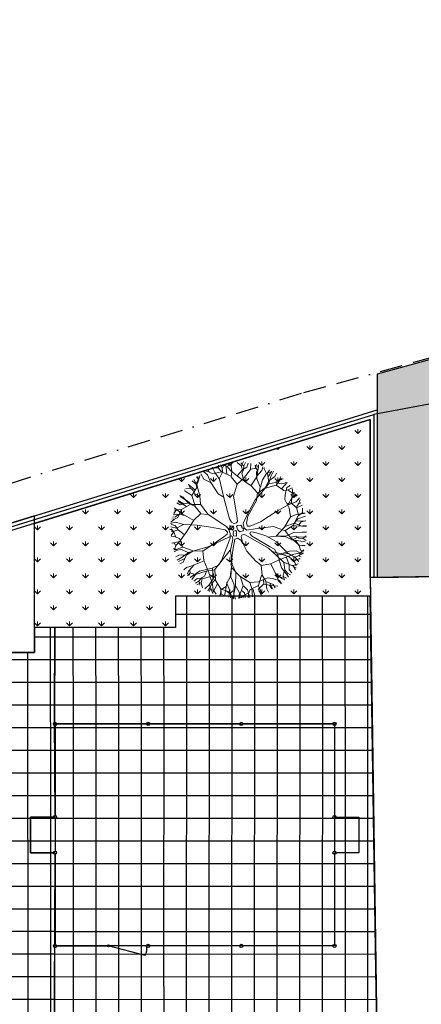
# Model space of a CAD drawing. Extents: x 147111805 to 147230536, y 410950310 to 411028142.
# Tile 259 of 260: x 147180066 to 147191319, y 410992818 to 411020410. Entities that reach past the tile are written whole.
import ezdxf

# ---------------------------------------------------------------- set-up
doc = ezdxf.new("R2010")
doc.units = 0
doc.header["$LTSCALE"] = 100
doc.linetypes.add('BORDER', pattern=[44.45, 12.7, -6.35, 12.7, -6.35, 0, -6.35])
doc.layers.add('T--A9041--_VERHARDINGEN_Sportveld', color=52, linetype='Continuous', transparency=0.3)
doc.layers.add('T--A9041--_VERHARDINGEN_Tegels', color=9, linetype='Continuous', transparency=0.3)
doc.layers.add('T--A9042--_BEPLANTINGEN', color=81, linetype='Continuous', lineweight=0)
doc.layers.add('T--L9042--_BEPLANTINGEN_Bomen', color=82, linetype='Continuous', lineweight=0)
for name, color, linetype in [('T--L$1----_PERCEELSGRENS', 6, 'BORDER'), ('T--L9020--_GEBOUW_Contour', 1, 'Continuous'), ('T--L9032--_HEKWERK_050', 4, 'FENCELINE1'), ('T--L9033--_AFSCHEIDINGEN_Muur', 7, 'Continuous'), ('T--L9041--_VERHARDINGEN', 9, 'Continuous'), ('T--L9042--_BEPLANTINGEN', 3, 'Continuous')]:
    doc.layers.add(name, color=color, linetype=linetype)
doc.linetypes.add('FENCELINE1', pattern='A,6.35,-2.54,[133,ltypeshp.shx,S=2.54,R=0,X=-2.54,Y=0],-2.54,25.4', length=36.83)

# ---------------------------------------------------------------- blocks, each defined once
blk = doc.blocks.new('boom13')
at = {"layer": 'T--L9042--_BEPLANTINGEN_Bomen'}
for p, q in [((-606, 955), (-1011, 1186)), ((-449, 798), (-606, 955)), ((137, 948), (50, 672)), ((-204, 179), (-722, 696)), ((-679, 738), (-388, 450)), ((-370, 711), (-449, 798)), ((-213, 484), (-370, 711)), ((50, 672), (6, 360)), ((299, 369), (659, 718)), ((-388, 450), (-261, 327)), ((-261, 327), (-187, 297)), ((-156, 367), (-213, 484)), ((-187, 297), (-156, 327)), ((-156, 327), (-156, 367)), ((6, 360), (32, 289)), ((32, 289), (121, 280)), ((121, 280), (299, 369)), ((-966, 249), (-645, 88)), ((-645, 88), (-379, 36)), ((-379, 36), (-204, 40)), ((-170, 127), (-204, 179)), ((-204, 40), (-170, 70)), ((-170, 70), (-170, 127)), ((228, 49), (201, 13)), ((201, 13), (201, -58)), ((388, 76), (228, 49)), ((950, 127), (388, 76)), ((201, -58), (255, -111)), ((255, -111), (362, -147)), ((362, -147), (935, -144))]:
    blk.add_line(p, q, dxfattribs=at)
for points in [[(-285, 1532), (-63, 1735), (-14, 1860), (-45, 1939)], [(-702, 1481), (-858, 1537), (-925, 1692)], [(-169, 984), (-173, 989), (-374, 1274), (-593, 1370), (-859, 1546), (-920, 1704)], [(-814, 1737), (-669, 1392), (-536, 1248), (-447, 981), (-524, 1248), (-480, 1481), (-536, 1726), (-569, 1837)], [(-585, 1378), (-599, 1520), (-669, 1591), (-715, 1702), (-785, 1773)], [(-708, 1694), (-659, 1803)], [(-669, 1381), (-636, 1592), (-702, 1793)], [(-413, 759), (-447, 992), (-269, 1281), (-35, 1515), (-13, 1692), (-46, 1926)], [(-257, 1303), (-235, 1570), (-369, 1759), (-402, 1881)], [(-366, 1282), (-285, 1517), (-346, 1659), (-369, 1793), (-399, 1887)], [(-313, 1681), (-246, 1770), (-257, 1904)], [(-189, 1626), (-250, 1894)], [(-224, 1581), (-146, 1704), (-124, 1926)], [(-55, 1742), (181, 1756), (261, 1834), (270, 1904)], [(-35, 1515), (210, 1548), (477, 1492), (599, 1537), (788, 1637), (821, 1737)], [(-22, 1868), (112, 1906)], [(137, 948), (215, 1182), (313, 1542), (331, 1778), (411, 1903)], [(354, 1515), (343, 1637), (165, 1748), (199, 1926)], [(269, 1841), (364, 1903)], [(321, 1550), (472, 1698), (497, 1863)], [(343, 1648), (488, 1704), (532, 1826)], [(499, 1715), (710, 1781)], [(590, 1752), (544, 1831)], [(707, 1648), (598, 1744), (607, 1815)], [(929, 1057), (924, 1363), (729, 1530), (715, 1656), (740, 1774)], [(800, 1490), (920, 1686)], [(-969, 892), (-1014, 1192), (-1158, 1337), (-1303, 1415)], [(-1254, 1296), (-1229, 1464), (-1251, 1463)], [(-1095, 1504), (-1160, 1475), (-1194, 1518)], [(-966, 249), (-1136, 377), (-1160, 636), (-1100, 999), (-1069, 1336), (-1084, 1501), (-1026, 1635)], [(-1158, 1348), (-1114, 1592)], [(-838, 771), (-961, 988), (-951, 1244), (-993, 1420), (-1088, 1527), (-1114, 1604)], [(-874, 1546), (-1008, 1540), (-1062, 1627)], [(685, 691), (848, 929), (1012, 1163), (1200, 1286), (1325, 1397)], [(848, 806), (945, 1056), (1095, 1189), (1176, 1392), (1248, 1462)], [(988, 1381), (922, 1526), (922, 1604), (933, 1648)], [(932, 1371), (1068, 1535), (1076, 1574)], [(1020, 1171), (1001, 1377), (1055, 1484), (1130, 1550)], [(1040, 1500), (1046, 1595)], [(-1330, 1129), (-1455, 1092), (-1557, 1142)], [(-1383, 1234), (-1502, 1265)], [(-722, 696), (-968, 847), (-1210, 999), (-1342, 1181), (-1459, 1300)], [(-972, 987), (-1092, 1170), (-1254, 1296), (-1400, 1311)], [(-1104, 1115), (-1320, 1126), (-1373, 1231), (-1358, 1377)], [(988, 926), (1177, 1037), (1311, 1192), (1333, 1337)], [(1119, 1196), (1316, 1218), (1395, 1296)], [(1214, 1211), (1341, 1351)], [(1305, 896), (1432, 1083), (1519, 1137)], [(1311, 1192), (1478, 1159), (1478, 1181)], [(-1157, 647), (-1453, 701), (-1638, 830), (-1700, 903)], [(-1427, 965), (-1568, 891), (-1646, 887), (-1690, 896)], [(-1598, 808), (-1608, 902), (-1661, 962)], [(-1548, 1010), (-1643, 1011)], [(-679, 738), (-791, 848), (-980, 892), (-1347, 903), (-1637, 1026)], [(-1218, 1007), (-1423, 978), (-1532, 1026), (-1602, 1097)], [(-169, 984), (-101, 476), (-74, 236), (-3, 182), (130, 191), (264, 289), (685, 691)], [(766, 803), (988, 914), (1244, 892), (1422, 926), (1533, 1014), (1611, 1037)], [(945, 124), (950, 127), (1245, 314), (1352, 529), (1541, 785), (1701, 838)], [(1098, 677), (1297, 903), (1502, 996), (1597, 1011)], [(1463, 973), (1549, 932), (1627, 947)], [(1542, 801), (1542, 935), (1631, 984)], [(-1613, 398), (-1733, 556), (-1840, 584)], [(-1736, 459), (-1813, 667)], [(-1509, -64), (-1555, 179), (-1512, 448), (-1563, 568), (-1672, 752), (-1774, 780)], [(-1451, 712), (-1677, 725), (-1768, 772)], [(659, 718), (855, 798), (1090, 685), (1371, 447), (1644, 247), (1792, 175), (1878, 56)], [(1360, 520), (1502, 527), (1577, 594), (1689, 634), (1764, 701)], [(1472, 391), (1592, 570), (1710, 561), (1827, 474)], [(1600, 578), (1633, 704), (1728, 766)], [(1681, 627), (1788, 573)], [(1718, 569), (1805, 655)], [(-1529, 325), (-1650, 308), (-1752, 124), (-1932, 149)], [(-1395, 307), (-1656, 145), (-1699, -108), (-1799, -185), (-1913, -224)], [(-1138, 366), (-1403, 320), (-1594, 382), (-1810, 346), (-1907, 371)], [(-1674, 471), (-1860, 508)], [(-1661, 307), (-1724, 449), (-1848, 487)], [(1252, 306), (1483, 213), (1628, 268), (1763, 283), (1859, 309)], [(-1667, 148), (-1877, 180), (-1915, 167)], [(-879, -432), (-510, -289), (-226, -147), (-217, -67), (-297, 5), (-404, 31)], [(0, 162), (-62, 137), (-62, 37), (0, 0), (100, -12), (125, 25), (112, 112), (75, 137), (37, 125), (0, 150)], [(1499, 212), (1690, -20), (1812, -74), (1893, -48)], [(1521, -126), (1674, 12), (1792, 33), (1890, 12)], [(1587, 113), (1858, 159)], [(1797, 55), (1876, 106)], [(1800, 183), (1809, 254), (1864, 261)], [(-1701, -27), (-1930, -25)], [(-879, -432), (-967, -449), (-1264, -286), (-1509, -64), (-1688, -51), (-1919, -96)], [(-1566, -256), (-1692, -185), (-1916, -173)], [(-1789, -188), (-1814, -330), (-1879, -359)], [(-1287, -276), (-1555, -267), (-1737, -410), (-1857, -449)], [(-891, -407), (-492, -352), (-218, -204), (-135, -200), (-113, -230), (-130, -300), (-237, -923)], [(-702, -669), (-359, -405), (-163, -271), (-39, -236), (59, -236), (166, -271), (264, -360), (639, -692)], [(-87, -62), (-162, -87), (-125, -162), (-62, -150), (0, -125), (0, -62), (-37, -50), (-100, -75)], [(75, -100), (37, -150), (112, -200), (150, -162), (137, -87), (75, -100)], [(935, -144), (1224, -133), (1510, -124), (1721, -202), (1884, -236)], [(986, -142), (1123, -269), (1479, -385), (1713, -415), (1834, -501)], [(1697, -28), (1699, -264), (1772, -347), (1843, -360)], [(1821, -67), (1852, -203)], [(-1662, -350), (-1754, -288), (-1887, -306)], [(-1505, -468), (-1710, -415), (-1864, -478)], [(-1817, -341), (-1861, -422)], [(-891, -407), (-1135, -370), (-1495, -471), (-1706, -577), (-1854, -573)], [(-1693, -853), (-1356, -691), (-1218, -551), (-956, -449), (-1218, -540), (-1454, -507), (-1695, -574), (-1805, -613)], [(-492, -352), (-495, -358), (-911, -922), (-881, -1160), (-895, -1478), (-999, -1611)], [(319, -824), (184, -520), (95, -342), (15, -298), (-39, -325), (-83, -431), (-318, -1107)], [(1486, -393), (1626, -551), (1790, -585)], [(1780, -356), (1837, -454)], [(-1728, -663), (-1831, -613)], [(-1477, -889), (-1610, -694), (-1718, -666), (-1783, -695)], [(-1344, -691), (-1557, -668), (-1754, -744)], [(-1443, -729), (-1491, -887), (-1643, -962)], [(-702, -669), (-806, -786), (-841, -977), (-833, -1345), (-941, -1639)], [(638, -689), (708, -890), (584, -1119), (332, -1387), (120, -1650), (40, -1795), (-83, -1874)], [(319, -824), (428, -1069), (547, -1423), (663, -1629), (666, -1778)], [(637, -691), (642, -693), (968, -818), (1204, -776), (1522, -774), (1661, -871)], [(963, -976), (1270, -987), (1446, -800), (1573, -792), (1689, -823)], [(1201, -787), (1292, -897), (1390, -917), (1490, -983), (1588, -1004)], [(1535, -766), (1643, -686), (1736, -728)], [(1565, -784), (1666, -680), (1736, -692)], [(1674, -672), (1756, -630)], [(-1602, -926), (-1703, -830)], [(-1179, -979), (-1466, -892), (-1599, -915), (-1651, -982)], [(-318, -1107), (-576, -1144), (-942, -1102), (-1280, -1088), (-1443, -1111), (-1580, -1060)], [(-1308, -945), (-1507, -1134)], [(-922, -919), (-1165, -971), (-1255, -1096), (-1359, -1184), (-1424, -1259)], [(-841, -966), (-1139, -1026), (-1276, -1177), (-1346, -1326)], [(-237, -923), (-239, -1212), (-245, -1498), (-333, -1704), (-375, -1866)], [(717, -882), (962, -992), (1087, -1149), (1286, -1240), (1352, -1315)], [(966, -829), (1029, -1069), (1159, -1153), (1252, -1252), (1330, -1314)], [(1038, -1082), (966, -1374), (995, -1505), (1065, -1554)], [(1277, -995), (1434, -1138), (1473, -1149)], [(1403, -869), (1592, -998)], [(1479, -981), (1500, -1099)], [(-1287, -1178), (-1533, -1146)], [(-1445, -1122), (-1413, -1185), (-1455, -1222)], [(-1057, -1112), (-1057, -1328), (-1160, -1386), (-1306, -1378)], [(-892, -1157), (-1006, -1242), (-1031, -1339), (-1102, -1435), (-1127, -1532)], [(-1059, -1339), (-1017, -1461), (-1061, -1566)], [(-587, -1142), (-626, -1440), (-745, -1631), (-816, -1696)], [(-307, -1109), (-249, -1371), (-300, -1565), (-254, -1779), (-274, -1877)], [(-235, -1363), (-61, -1615), (194, -1645), (276, -1742), (321, -1853)], [(576, -1126), (792, -1336), (874, -1546), (884, -1641)], [(784, -1343), (965, -1480), (1014, -1570)], [(1011, -1213), (1210, -1402)], [(1093, -1173), (1105, -1371), (1179, -1454)], [(1103, -1268), (1237, -1402)], [(-1099, -1424), (-1218, -1439)], [(-1162, -1397), (-1187, -1517)], [(-887, -1491), (-812, -1602), (-859, -1694)], [(-726, -1590), (-819, -1605), (-876, -1661)], [(-637, -1438), (-639, -1665), (-681, -1758)], [(-316, -1584), (-467, -1712), (-490, -1821)], [(-386, -1649), (-414, -1837)], [(-248, -1508), (-117, -1669), (-102, -1788), (-127, -1884)], [(-63, -1626), (-84, -1837), (-69, -1874)], [(113, -1651), (122, -1880)], [(271, -1486), (445, -1614), (430, -1731), (336, -1844)], [(452, -1623), (576, -1662), (633, -1760)], [(544, -1434), (501, -1641), (572, -1792)], [(750, -1647), (705, -1752)], [(963, -1385), (775, -1528), (752, -1636), (784, -1700)], [(853, -1505), (808, -1589), (819, -1668)], [(1006, -1508), (916, -1614)], [(-81, -1793), (-33, -1875)], [(47, -1803), (118, -1815), (122, -1870)], [(278, -1731), (422, -1749), (454, -1813)], [(433, -1752), (515, -1792)], [(437, -1740), (518, -1831)]]:
    blk.add_lwpolyline(points, dxfattribs=at)
blk = doc.blocks.new('Speelveld omheind')
at = {"layer": 'T--L9032--_HEKWERK_050'}
for points in [[(0, 6175), (0, 3655)], [(2565, 6220), (45, 6220)], [(5175, 6220), (2655, 6220)], [(7785, 6220), (5265, 6220)], [(7830, 6175), (7830, 3655)], [(-45, 3610), (-685, 3610), (-685, 2610), (-45, 2610)], [(7875, 3610), (8515, 3610), (8515, 2610), (7875, 2610)], [(0, 3565), (0, 2655)], [(7830, 3565), (7830, 2655)], [(0, 2565), (0, 45)], [(7830, 2565), (7830, 45)], [(45, 0), (1465, 0)], [(2530, -272), (1524, -8)], [(5175, 0), (2655, 0)], [(7785, 0), (5265, 0)]]:
    blk.add_lwpolyline(points, dxfattribs=at)
for centre, radius in [((0, 6220), 45), ((2610, 6220), 45), ((5220, 6220), 45), ((7830, 6220), 45), ((0, 3610), 45), ((7830, 3610), 45), ((0, 2610), 45), ((7830, 2610), 45), ((0, 0), 45), ((1495, 0), 30), ((2610, 0), 45), ((5220, 0), 45), ((7830, 0), 45)]:
    blk.add_circle(centre, radius, dxfattribs=at)
blk.add_arc((2158, -86), 416, 333.3796, 11.8843, dxfattribs=at)

msp = doc.modelspace()

# ---------------------------------------------------------------- hatches: boundary and pattern name
at = {"layer": 'T--A9041--_VERHARDINGEN_Sportveld'}
h = msp.add_hatch(dxfattribs=at)
h.set_pattern_fill('ANSI37', color=256, scale=200, angle=45)
h.paths.add_polyline_path([(147181056, 411000675), (147188886, 411000675), (147188886, 410998065), (147189571, 410998065), (147189571, 410997065), (147188886, 410997065), (147188886, 410994455), (147181056, 410994455), (147181056, 410997065), (147180371, 410997065), (147180371, 410998065), (147181056, 410998065)])
at = {"layer": 'T--A9041--_VERHARDINGEN_Tegels'}
h = msp.add_hatch(dxfattribs=at)
h.set_pattern_fill('ANSI37', color=256, scale=200, angle=45)
h.paths.add_polyline_path([(147190078, 410991756), (147190049, 410993756), (147189886, 411004255), (147184436, 411004255), (147184436, 411003375), (147181050, 411003375), (147181043, 411000675), (147181056, 411000675), (147188886, 411000675), (147188886, 410998065), (147189571, 410998065), (147189571, 410997065), (147188886, 410997065), (147188886, 410994455), (147181056, 410994455), (147181041, 410994455), (147181039, 410987549), (147182124, 410987549), (147182124, 410985174), (147181037, 410985174), (147181029, 410972767), (147181689, 410972780), (147190353, 410972786), (147190320, 410975378)])
h = msp.add_hatch(dxfattribs=at)
h.set_pattern_fill('ANSI37', color=256, scale=200, angle=45)
h.paths.add_polyline_path([(147180477, 411003375), (147180477, 411002674), (147177177, 411002674), (147177477, 411002399), (147177477, 411001099), (147177177, 411001099), (147177177, 411000824), (147179761, 411000824), (147179761, 410993004), (147175375, 410993004), (147175375, 410992729), (147175675, 410992729), (147175675, 410987551), (147181040, 410987547), (147181040, 410993004), (147181056, 410997065), (147180371, 410997065), (147180371, 410998065), (147181056, 410998065), (147181043, 411000824), (147181054, 411003375)])
at = {"layer": 'T--A9042--_BEPLANTINGEN'}
h = msp.add_hatch(dxfattribs=at)
h.set_pattern_fill('GRASS', color=256, scale=25)
h.paths.add_polyline_path([(147225635, 411015581), (147225676, 411015604), (147225706, 411015575), (147226196, 411015582), (147226125, 411020410), (147190086, 411010475), (147190086, 411004775), (147193004, 411004821), (147193004, 411004831), (147192920, 411009199), (147192950, 411009229), (147192987, 411009216), (147220442, 411013952), (147220473, 411013989), (147220467, 411015129), (147220447, 411015176), (147220476, 411015199), (147220515, 411015182)])
h = msp.add_hatch(dxfattribs=at)
h.set_pattern_fill('GRASS', color=256, scale=25)
h.paths.add_polyline_path([(147189886, 411009206), (147180477, 411006295), (147180477, 411003375), (147184436, 411003375), (147184436, 411004255), (147189886, 411004255), (147189894, 411004255), (147189886, 411004775)])

# ---------------------------------------------------------------- linework, layer by layer
at = {"layer": 'T--L$1----_PERCEELSGRENS', "ltscale": 0.5}
msp.add_lwpolyline([(147155383, 410999517), (147166709, 411003112), (147175585, 411006127), (147178860, 411007126), (147188030, 411009962), (147191112, 411010814), (147198276, 411012794), (147203023, 411014125), (147217145, 411018084), (147226125, 411020410), (147227012, 410960406), (147194893, 410957857), (147190553, 410957510), (147186948, 410957222), (147182491, 410956830), (147174024, 410956252), (147166510, 410955800), (147159471, 410955423), (147148150, 410955094)], dxfattribs=at)
at = {"layer": 'T--L9020--_GEBOUW_Contour'}
msp.add_lwpolyline([(147176872, 411005389), (147176877, 411002674), (147180477, 411002674), (147180477, 411006504)], close=True, dxfattribs=at)
msp.add_lwpolyline([(147220683, 410983830), (147197399, 410983485), (147197237, 410994483), (147220504, 410994826), (147220349, 411005224), (147189886, 411004775), (147190355, 410972999), (147190725, 410973004), (147194881, 410973066), (147197326, 410973102), (147220819, 410973449), (147220683, 410983830)], dxfattribs=at)
at = {"layer": 'T--L9032--_HEKWERK_050'}
for points in [[(147226128, 410983847), (147225697, 411016020), (147189986, 411009342)], [(147159479, 410999026), (147159479, 410999903), (147189986, 411009342), (147189986, 411004775)], [(147159479, 410999026), (147159479, 410999903), (147189986, 411009342)]]:
    msp.add_lwpolyline(points, dxfattribs=at)
at = {"layer": 'T--L9033--_AFSCHEIDINGEN_Muur'}
msp.add_lwpolyline([(147190086, 411009477), (147190086, 411004775), (147189886, 411004775), (147189886, 411009206), (147159579, 410999829), (147159579, 410999026), (147159379, 410999026), (147159379, 410999976)], close=True, dxfattribs=at)
at = {"layer": 'T--L9041--_VERHARDINGEN'}
for points in [[(147190078, 410991756), (147190049, 410993756), (147189886, 411004255), (147184436, 411004255), (147184436, 411003375), (147181050, 411003375), (147181043, 411000675), (147181056, 411000675), (147188886, 411000675), (147188886, 410998065), (147189571, 410998065), (147189571, 410997065), (147188886, 410997065), (147188886, 410994455), (147181056, 410994455), (147181041, 410994455), (147181039, 410987549), (147182124, 410987549), (147182124, 410985174), (147181037, 410985174), (147181029, 410972767), (147181689, 410972780), (147190353, 410972786), (147190320, 410975378)], [(147181056, 411000675), (147188886, 411000675), (147188886, 410998065), (147189571, 410998065), (147189571, 410997065), (147188886, 410997065), (147188886, 410994455), (147181056, 410994455), (147181056, 410997065), (147180371, 410997065), (147180371, 410998065), (147181056, 410998065)]]:
    msp.add_lwpolyline(points, close=True, dxfattribs=at)
at = {"layer": 'T--L9042--_BEPLANTINGEN'}
for points in [[(147226196, 411015582), (147226125, 411020410), (147190086, 411010475), (147190086, 411004775), (147193004, 411004821), (147193004, 411004831), (147192920, 411009199), (147192950, 411009229), (147192987, 411009216), (147220442, 411013952), (147220473, 411013989), (147220467, 411015129), (147220447, 411015176), (147220476, 411015199), (147220515, 411015182), (147225635, 411015581), (147225676, 411015604), (147225706, 411015575)], [(147180477, 411003375), (147180477, 411006295), (147189886, 411009206), (147189886, 411004775), (147189894, 411004255), (147189886, 411004255), (147184436, 411004255), (147184436, 411003375)]]:
    msp.add_lwpolyline(points, close=True, dxfattribs=at)
at = {"layer": 'T--L9042--_BEPLANTINGEN', "color": 9, "true_color": 0xc7c8ca}
msp.add_lwpolyline([(147180477, 411003375), (147180477, 411002674), (147177177, 411002674), (147177477, 411002399), (147177477, 411001099), (147177177, 411001099), (147177177, 411000824), (147179761, 411000824), (147179761, 410993004), (147175375, 410993004), (147175375, 410992729), (147175675, 410992729), (147175675, 410987551), (147181040, 410987547), (147181040, 410993004), (147181056, 410997065), (147180371, 410997065), (147180371, 410998065), (147181056, 410998065), (147181043, 411000824), (147181054, 411003375)], close=True, dxfattribs=at)

# ---------------------------------------------------------------- block references
at = {"layer": 'T--L9032--_HEKWERK_050', "ltscale": 0.5}
msp.add_blockref('Speelveld omheind', (147181056, 410994455), dxfattribs=at)
at = {"layer": 'T--L9042--_BEPLANTINGEN_Bomen', "linetype": 'Continuous', "xscale": -1, "rotation": 285.2119295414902}
msp.add_blockref('boom13', (147186179, 411006112), dxfattribs=at)

doc.saveas('drawing.dxf')
